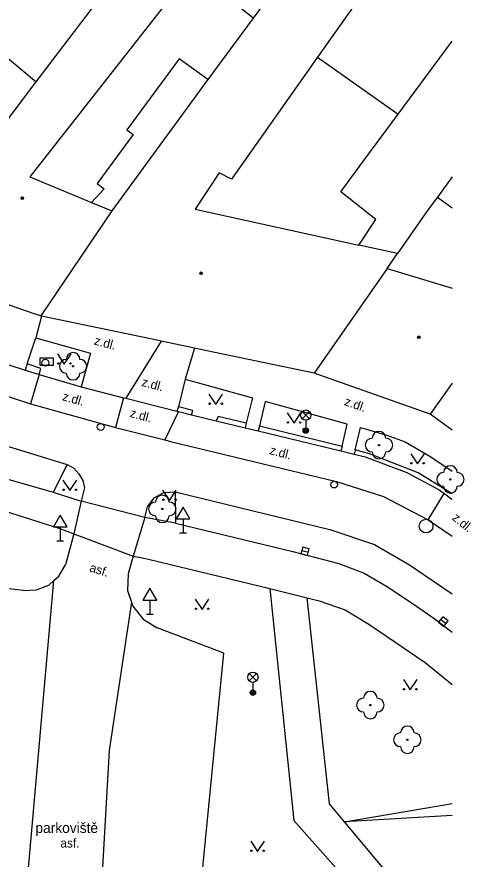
# Model space of a CAD drawing. Extents: x -596229 to -595156, y -1161237 to -1159376.
# Drawn here: x -595190 to -595156.9, y -1160944.6 to -1160883.1 of the extents above; entities that cross this region are included whole.
import ezdxf

# ---------------------------------------------------------------- set-up
doc = ezdxf.new("R2010")
doc.units = 0
for name, color, linetype in [('DOP - kresba z DSPS bez souradnic', 7, 'Continuous'), ('DOP - rozhrani ploch obecne', 7, 'Continuous'), ('Level 22', 7, 'Continuous'), ('Level 24', 7, 'Continuous'), ('Level 27', 7, 'Continuous'), ('Level 28', 7, 'Continuous'), ('Level 33', 7, 'Continuous'), ('Level 34', 7, 'Continuous'), ('Level 36', 7, 'Continuous'), ('Level 39', 7, 'Continuous'), ('Specificka linie pasportu komunikaci', 7, 'Continuous'), ('TM - budovy zdene_ betonove - VP', 7, 'Continuous'), ('TM - chodniky - VP', 7, 'Continuous'), ('TM - horni hrana svahu', 7, 'Continuous'), ('TM - komunikace - VP', 7, 'Continuous'), ('TM - letecke snimky - pomocna linie', 7, 'Continuous'), ('TM - popis povrchu', 7, 'Continuous'), ('TM - poznamka', 7, 'Continuous'), ('TM - rozhrani mezi zpev. plochami mezi sebou - VP', 7, 'Continuous'), ('TM - rozhrani ploch obecne - VP', 7, 'Continuous')]:
    doc.layers.add(name, color=color, linetype=linetype)

msp = doc.modelspace()

# ---------------------------------------------------------------- linework, layer by layer
at = {"layer": 'DOP - kresba z DSPS bez souradnic'}
for points in [[(-595178.17, -1160886.2), (-595181.98, -1160891.37)], [(-595176.06, -1160887.71), (-595178.17, -1160886.2)], [(-595181.98, -1160891.37), (-595181.51, -1160891.71)], [(-595181.51, -1160891.71), (-595184.15, -1160895.29)], [(-595184.15, -1160895.29), (-595183.63, -1160895.68)], [(-595183.63, -1160895.68), (-595184.56, -1160896.67)], [(-595159.32, -1160896.28), (-595158.23, -1160897.064)]]:
    msp.add_lwpolyline(points, dxfattribs=at)
at = {"layer": 'DOP - rozhrani ploch obecne'}
msp.add_lwpolyline([(-595172.77, -1160883.22), (-595177.36, -1160879.5)], dxfattribs=at)
at = {"layer": 'Level 22'}
for centre in [(-595185.9, -1160908.63), (-595163.58, -1160914.38), (-595158.37, -1160916.89), (-595179.39, -1160919.04), (-595164.21, -1160933.36), (-595161.51, -1160935.89)]:
    msp.add_circle(centre, 0.05, dxfattribs=at)
for centre, start, end in [((-595185.9, -1160908.13), 0, 180), ((-595186.4, -1160908.63), 90, 270), ((-595185.4, -1160908.63), 270, 90), ((-595185.9, -1160909.13), 180, 0), ((-595163.58, -1160913.88), 0, 180), ((-595164.08, -1160914.38), 90, 270), ((-595163.08, -1160914.38), 270, 90), ((-595163.58, -1160914.88), 180, 0), ((-595158.37, -1160916.39), 0, 180), ((-595158.87, -1160916.89), 90, 270), ((-595157.87, -1160916.89), 270, 90), ((-595158.37, -1160917.39), 180, 0), ((-595179.39, -1160918.54), 0, 180), ((-595179.89, -1160919.04), 90, 270), ((-595178.89, -1160919.04), 270, 90), ((-595179.39, -1160919.54), 180, 0), ((-595164.71, -1160933.36), 90, 270), ((-595164.21, -1160932.86), 0, 180), ((-595163.71, -1160933.36), 270, 90), ((-595164.21, -1160933.86), 180, 0), ((-595161.51, -1160935.39), 0, 180), ((-595162.01, -1160935.89), 90, 270), ((-595161.01, -1160935.89), 270, 90), ((-595161.51, -1160936.39), 180, 0)]:
    msp.add_arc(centre, 0.5, start, end, dxfattribs=at)
at = {"layer": 'Level 24'}
msp.add_lwpolyline([(-595188.328, -1160908.539), (-595187.328, -1160908.539), (-595187.328, -1160908.039), (-595188.328, -1160908.039)], close=True, dxfattribs=at)
at = {"layer": 'Level 27'}
for p, q in [((-595169.212, -1160922.066), (-595168.728, -1160922.194)), ((-595159.077, -1160927.107), (-595158.683, -1160927.413))]:
    msp.add_line(p, q, dxfattribs=at)
for points in [[(-595169.275, -1160922.308), (-595168.792, -1160922.435), (-595168.665, -1160921.952), (-595169.148, -1160921.825)], [(-595159.231, -1160927.304), (-595158.836, -1160927.611), (-595158.529, -1160927.216), (-595158.924, -1160926.909)]]:
    msp.add_lwpolyline(points, close=True, dxfattribs=at)
msp.add_circle((-595160.14, -1160920.29), 0.5, dxfattribs=at)
at = {"layer": 'Level 28'}
for centre in [(-595187.93, -1160908.37), (-595183.89, -1160913.06), (-595166.85, -1160917.26)]:
    msp.add_circle(centre, 0.25, dxfattribs=at)
at = {"layer": 'Level 33'}
for p, q in [((-595169.185, -1160912.46), (-595168.655, -1160911.93)), ((-595169.185, -1160911.93), (-595168.655, -1160912.46)), ((-595168.92, -1160912.57), (-595168.92, -1160913.32)), ((-595173.045, -1160931.59), (-595172.515, -1160931.06)), ((-595173.045, -1160931.06), (-595172.515, -1160931.59)), ((-595172.78, -1160931.7), (-595172.78, -1160932.45))]:
    msp.add_line(p, q, dxfattribs=at)
for centre, radius in [((-595168.92, -1160912.195), 0.375), ((-595168.92, -1160913.32), 0.2), ((-595168.92, -1160913.32), 0.145), ((-595168.92, -1160913.32), 0.0876), ((-595172.78, -1160931.325), 0.375), ((-595172.78, -1160932.45), 0.2), ((-595172.78, -1160932.45), 0.145), ((-595172.78, -1160932.45), 0.0876)]:
    msp.add_circle(centre, radius, dxfattribs=at)
at = {"layer": 'Level 34'}
for p, q in [((-595177.88, -1160919.772), (-595177.88, -1160920.79)), ((-595186.84, -1160920.352), (-595186.84, -1160921.37)), ((-595178.13, -1160920.79), (-595177.63, -1160920.79)), ((-595187.09, -1160921.37), (-595186.59, -1160921.37)), ((-595180.3, -1160925.702), (-595180.3, -1160926.72)), ((-595180.55, -1160926.72), (-595180.05, -1160926.72))]:
    msp.add_line(p, q, dxfattribs=at)
for points in [[(-595178.38, -1160919.772), (-595177.38, -1160919.772), (-595177.88, -1160918.906)], [(-595187.34, -1160920.352), (-595186.34, -1160920.352), (-595186.84, -1160919.486)], [(-595180.8, -1160925.702), (-595179.8, -1160925.702), (-595180.3, -1160924.836)]]:
    msp.add_lwpolyline(points, close=True, dxfattribs=at)
at = {"layer": 'Level 36'}
for points in [[(-595187.04, -1160907.72), (-595186.54, -1160908.47), (-595186.04, -1160907.72)], [(-595175.99, -1160910.66), (-595175.49, -1160911.41), (-595174.99, -1160910.66)], [(-595170.28, -1160912.03), (-595169.78, -1160912.78), (-595169.28, -1160912.03)], [(-595161.26, -1160915.01), (-595160.76, -1160915.76), (-595160.26, -1160915.01)], [(-595186.64, -1160916.94), (-595186.14, -1160917.69), (-595185.64, -1160916.94)], [(-595179.37, -1160917.67), (-595178.87, -1160918.42), (-595178.37, -1160917.67)], [(-595176.99, -1160925.63), (-595176.49, -1160926.38), (-595175.99, -1160925.63)], [(-595161.8, -1160931.5), (-595161.3, -1160932.25), (-595160.8, -1160931.5)], [(-595172.94, -1160943.29), (-595172.44, -1160944.04), (-595171.94, -1160943.29)]]:
    msp.add_lwpolyline(points, dxfattribs=at)
for centre in [(-595186.99, -1160908.42), (-595186.091, -1160908.42), (-595175.94, -1160911.36), (-595175.041, -1160911.36), (-595170.23, -1160912.73), (-595169.331, -1160912.73), (-595161.21, -1160915.71), (-595160.311, -1160915.71), (-595186.59, -1160917.64), (-595185.691, -1160917.64), (-595179.32, -1160918.37), (-595178.421, -1160918.37), (-595176.94, -1160926.33), (-595176.041, -1160926.33), (-595161.75, -1160932.2), (-595160.851, -1160932.2), (-595172.89, -1160943.99), (-595171.991, -1160943.99)]:
    msp.add_circle(centre, 0.05, dxfattribs=at)
at = {"layer": 'Level 39'}
for centre, radius in [((-595189.61, -1160896.36), 0.09), ((-595189.61, -1160896.36), 0.0398), ((-595176.56, -1160901.84), 0.09), ((-595176.56, -1160901.84), 0.0398), ((-595160.67, -1160906.51), 0.09), ((-595160.67, -1160906.51), 0.0398)]:
    msp.add_circle(centre, radius, dxfattribs=at)
at = {"layer": 'Specificka linie pasportu komunikaci'}
for points in [[(-595180.67, -1160919.67), (-595185.31, -1160918.48)], [(-595189.81, -1160952.71), (-595187.3, -1160924.27)], [(-595181.64, -1160925.84), (-595183.26, -1160936.68)], [(-595183.26, -1160936.68), (-595184.22, -1160953.29)]]:
    msp.add_lwpolyline(points, dxfattribs=at)
at = {"layer": 'TM - budovy zdene_ betonove - VP'}
for points in [[(-595169, -1160878.09), (-595172.77, -1160883.22)], [(-595163.15, -1160879.11), (-595168.06, -1160886.07)], [(-595188.6, -1160887.88), (-595182.54, -1160879.9)], [(-595179.37, -1160882.47), (-595189.05, -1160894.81)], [(-595172.77, -1160883.22), (-595176.06, -1160887.71)], [(-595162.17, -1160890.23), (-595158.23, -1160884.9)], [(-595192.05, -1160885), (-595188.6, -1160887.88)], [(-595168.06, -1160886.07), (-595174.34, -1160894.97)], [(-595193.21, -1160893.97), (-595188.6, -1160887.88)], [(-595176.06, -1160887.71), (-595183.08, -1160897.28)], [(-595164.75, -1160893.72), (-595162.17, -1160890.23)], [(-595166.37, -1160895.91), (-595164.75, -1160893.72)], [(-595175.25, -1160894.52), (-595176.99, -1160897.16)], [(-595174.34, -1160894.97), (-595175.25, -1160894.52)], [(-595189.05, -1160894.81), (-595184.56, -1160896.67)], [(-595158.23, -1160894.808), (-595159.32, -1160896.28)], [(-595163.82, -1160897.91), (-595166.37, -1160895.91)], [(-595159.32, -1160896.28), (-595159.99, -1160897.19)], [(-595184.56, -1160896.67), (-595183.08, -1160897.28)], [(-595176.99, -1160897.16), (-595165.06, -1160899.79)], [(-595159.99, -1160897.19), (-595162.23, -1160900.41)], [(-595183.08, -1160897.28), (-595188.26, -1160904.96)], [(-595165.06, -1160899.79), (-595163.82, -1160897.91)], [(-595162.23, -1160900.41), (-595165.06, -1160899.79)], [(-595162.99, -1160901.5), (-595162.23, -1160900.41)], [(-595162.99, -1160901.5), (-595168.31, -1160909.14)], [(-595162.99, -1160901.5), (-595158.23, -1160902.922)], [(-595188.73, -1160904.8), (-595191.35, -1160903.9)], [(-595188.26, -1160904.96), (-595188.73, -1160904.8)], [(-595188.2, -1160904.97), (-595188.26, -1160904.96)], [(-595179.66, -1160906.76), (-595188.2, -1160904.97)], [(-595179.48, -1160906.8), (-595179.66, -1160906.76)], [(-595177.03, -1160907.32), (-595179.48, -1160906.8)], [(-595176.73, -1160907.38), (-595177.03, -1160907.32)], [(-595168.31, -1160909.14), (-595176.73, -1160907.38)], [(-595159.84, -1160912.13), (-595168.31, -1160909.14)], [(-595158.23, -1160909.866), (-595159.84, -1160912.13)], [(-595158.23, -1160913.29), (-595159.84, -1160912.13)]]:
    msp.add_lwpolyline(points, dxfattribs=at)
at = {"layer": 'TM - chodniky - VP'}
for points in [[(-595189.25, -1160908.46), (-595188.62, -1160906.55)], [(-595188.62, -1160906.55), (-595184.63, -1160907.68), (-595185.31, -1160910.12)], [(-595189.25, -1160908.46), (-595189.41, -1160908.91)], [(-595177.72, -1160909.57), (-595178.21, -1160911.58)], [(-595177.72, -1160909.57), (-595172.82, -1160910.93), (-595173.26, -1160912.79)], [(-595166.27, -1160914.45), (-595165.9, -1160912.85), (-595171.88, -1160911.19), (-595172.31, -1160912.97)], [(-595178.21, -1160911.58), (-595178.32, -1160911.9)], [(-595173.26, -1160912.79), (-595173.35, -1160913.12)], [(-595172.31, -1160912.97), (-595172.4, -1160913.35)], [(-595165.31, -1160914.72), (-595164.92, -1160913.1), (-595163.01, -1160913.65), (-595161.67, -1160914.15), (-595159.87, -1160915.2), (-595158.23, -1160916.277)], [(-595166.27, -1160914.45), (-595166.36, -1160914.8)], [(-595165.31, -1160914.72), (-595165.39, -1160915.04)], [(-595195.1, -1160917.87), (-595186.88, -1160920.48), (-595185.84, -1160920.85)], [(-595187.35, -1160917.83), (-595185.31, -1160918.48)], [(-595178.43, -1160920.07), (-595180.67, -1160919.67)], [(-595181.51, -1160922.49), (-595180.87, -1160922.6), (-595180.39, -1160922.7), (-595171.54, -1160924.86)], [(-595168.82, -1160925.53), (-595167.94, -1160925.75), (-595166.05, -1160926.41), (-595164.33, -1160927.45), (-595162.43, -1160928.74), (-595160.22, -1160930.25), (-595158.23, -1160931.853)]]:
    msp.add_lwpolyline(points, dxfattribs=at)
at = {"layer": 'TM - horni hrana svahu'}
msp.add_lwpolyline([(-595166.1, -1160941.88), (-595158.23, -1160940.534)], dxfattribs=at)
at = {"layer": 'TM - komunikace - VP'}
for points in [[(-595192.54, -1160907.88), (-595191.88, -1160908.11), (-595189.41, -1160908.91)], [(-595189.41, -1160908.91), (-595188.37, -1160909.23)], [(-595188.37, -1160909.23), (-595185.31, -1160910.12)], [(-595185.31, -1160910.12), (-595182.23, -1160910.93)], [(-595182.23, -1160910.93), (-595182.06, -1160910.95)], [(-595182.06, -1160910.95), (-595178.32, -1160911.9)], [(-595178.32, -1160911.9), (-595178.21, -1160911.93)], [(-595178.21, -1160911.93), (-595177.25, -1160912.18)], [(-595177.25, -1160912.18), (-595175.46, -1160912.61)], [(-595175.46, -1160912.61), (-595173.35, -1160913.12)], [(-595173.35, -1160913.12), (-595172.4, -1160913.35)], [(-595172.4, -1160913.35), (-595166.36, -1160914.8)], [(-595166.36, -1160914.8), (-595165.39, -1160915.04)], [(-595165.39, -1160915.04), (-595164.59, -1160915.23), (-595161.55, -1160916.38), (-595159.2, -1160917.64), (-595158.82, -1160917.91)], [(-595195.06, -1160915.44), (-595194.44, -1160915.64), (-595191.38, -1160916.67), (-595187.35, -1160917.83)], [(-595186.33, -1160915.79), (-595187.35, -1160917.83)], [(-595186.33, -1160915.79), (-595185.85, -1160916.07), (-595185.47, -1160916.47), (-595185.2, -1160916.96), (-595185.08, -1160917.5)], [(-595185.08, -1160917.5), (-595185.31, -1160918.48)], [(-595180.67, -1160919.67), (-595180.48, -1160918.88), (-595179.99, -1160918.23), (-595179.27, -1160917.85), (-595178.46, -1160917.79)], [(-595178.46, -1160917.79), (-595178.43, -1160920.07)], [(-595158.82, -1160917.91), (-595158.69, -1160918)], [(-595158.69, -1160918), (-595158.35, -1160918.25), (-595158.23, -1160918.326)], [(-595185.31, -1160918.48), (-595185.84, -1160920.85)], [(-595180.67, -1160919.67), (-595181.51, -1160922.49)], [(-595178.43, -1160920.07), (-595169.87, -1160922.15), (-595166.52, -1160923.02), (-595164.65, -1160923.73), (-595162.92, -1160924.76), (-595160.84, -1160926.14), (-595159.48, -1160927.09), (-595158.23, -1160928.037)], [(-595185.84, -1160920.85), (-595186.46, -1160923.12)], [(-595181.51, -1160922.49), (-595181.89, -1160923.78)], [(-595187.3, -1160924.27), (-595186.94, -1160923.96), (-595186.46, -1160923.12)], [(-595181.89, -1160923.78), (-595181.92, -1160924.99), (-595181.64, -1160925.84)], [(-595189.55, -1160924.99), (-595193.33, -1160924.55), (-595195.9, -1160951.45), (-595191.88, -1160951.87)], [(-595189.55, -1160924.99), (-595188.58, -1160924.95), (-595187.68, -1160924.6), (-595187.3, -1160924.27)], [(-595181.64, -1160925.84), (-595181.54, -1160926.14), (-595180.79, -1160927.08), (-595179.76, -1160927.72)], [(-595182.67, -1160952.65), (-595177.22, -1160953.23), (-595176.24, -1160943.21), (-595174.9, -1160929.56), (-595179.76, -1160927.72)]]:
    msp.add_lwpolyline(points, dxfattribs=at)
at = {"layer": 'TM - letecke snimky - pomocna linie'}
for points in [[(-595168.06, -1160886.07), (-595162.17, -1160890.23)], [(-595171.54, -1160924.86), (-595169.79, -1160941.79), (-595165.59, -1160946.53)], [(-595166.1, -1160941.88), (-595167.19, -1160940.57), (-595168.82, -1160925.53)], [(-595162.63, -1160946.04), (-595166.1, -1160941.88)]]:
    msp.add_lwpolyline(points, dxfattribs=at)
at = {"layer": 'TM - rozhrani mezi zpev. plochami mezi sebou - VP'}
for points in [[(-595188.2, -1160904.97), (-595188.62, -1160906.55)], [(-595179.48, -1160906.8), (-595182.06, -1160910.95)], [(-595177.03, -1160907.32), (-595177.72, -1160909.57)], [(-595188.37, -1160909.23), (-595189.01, -1160911.37)], [(-595194.29, -1160909.67), (-595192.58, -1160910.2), (-595189.01, -1160911.37)], [(-595182.23, -1160910.93), (-595182.8, -1160913.1)], [(-595189.01, -1160911.37), (-595182.8, -1160913.1)], [(-595178.21, -1160911.93), (-595179.21, -1160913.99)], [(-595196.56, -1160912.57), (-595193.72, -1160913.53), (-595186.33, -1160915.79)], [(-595182.8, -1160913.1), (-595179.21, -1160913.99)], [(-595179.21, -1160913.99), (-595178.79, -1160914.12), (-595166.68, -1160917.05), (-595163.24, -1160918.13), (-595159.98, -1160919.84)], [(-595178.46, -1160917.79), (-595167.17, -1160920.54), (-595163.91, -1160921.63), (-595161.36, -1160923.11), (-595159.59, -1160924.31), (-595158.23, -1160925.237)], [(-595159.98, -1160919.84), (-595158.82, -1160917.91)], [(-595159.98, -1160919.84), (-595158.23, -1160921.028)], [(-595171.54, -1160924.86), (-595168.82, -1160925.53)]]:
    msp.add_lwpolyline(points, dxfattribs=at)
at = {"layer": 'TM - rozhrani ploch obecne - VP'}
for points in [[(-595188.37, -1160909.23), (-595188.25, -1160908.79), (-595189.25, -1160908.46)], [(-595177.25, -1160912.18), (-595177.16, -1160911.85), (-595178.21, -1160911.58)], [(-595173.26, -1160912.79), (-595175.31, -1160912.3), (-595175.46, -1160912.61)], [(-595172.31, -1160912.97), (-595166.27, -1160914.45)], [(-595158.23, -1160917.933), (-595160.71, -1160916.41), (-595164.28, -1160915.01), (-595165.31, -1160914.72)], [(-595185.84, -1160920.85), (-595181.51, -1160922.49)], [(-595158.23, -1160941.414), (-595166.1, -1160941.88)]]:
    msp.add_lwpolyline(points, dxfattribs=at)

# ---------------------------------------------------------------- texts
at = {"layer": 'TM - popis povrchu'}
for s, rotation, p in [('z.dl.', 344.86, (-595184.41, -1160907.03)), ('z.dl.', 344.91, (-595180.95, -1160910.05)), ('z.dl.', 344.31, (-595186.73, -1160911.1)), ('z.dl.', 340.62, (-595166.16, -1160911.45)), ('z.dl.', 344.91, (-595181.8, -1160912.32)), ('z.dl.', 344.91, (-595171.61, -1160915.03)), ('z.dl.', 320.76, (-595158.29, -1160919.78)), ('asf.', 342.68, (-595184.75, -1160923.59))]:
    msp.add_text(s, height=0.65, rotation=rotation, dxfattribs=at).set_placement(p)
msp.add_text('asf.', height=0.65, dxfattribs=at).set_placement((-595186.83, -1160943.75))
at = {"layer": 'TM - poznamka'}
msp.add_text('parkoviště', height=0.75, dxfattribs=at).set_placement((-595188.65, -1160942.69))

doc.saveas('drawing.dxf')
